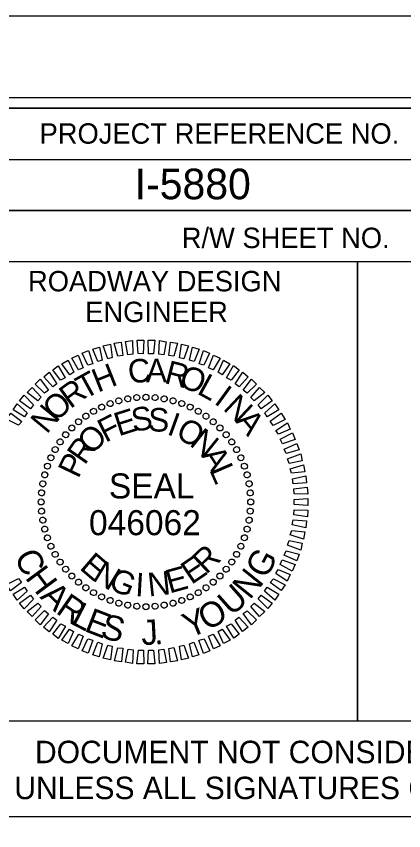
# Model space of a CAD drawing. Extents: x 1640342 to 1730599, y 538663 to 843747.
# Drawn here: x 1730137.28 to 1730156.25, y 539804.62 to 539844.5 of the extents above; entities that cross this region are included whole.
import ezdxf

# ---------------------------------------------------------------- set-up
doc = ezdxf.new("R2010")
doc.units = 0
for name, color, linetype in [('Default', 7, 'Continuous'), ('Old_Level_2', 7, 'Continuous'), ('Sheet Data Field CELL', 7, 'Continuous'), ('Sheet Plan CELL', 7, 'Continuous'), ('Sheet Plan Layout CELL', 7, 'Continuous'), ('Sheet Plot Border Inside CELL', 7, 'Continuous'), ('Sheet Plot Border Outside CELL', 7, 'Continuous'), ('Sheet Sticker Exception Certification CELL', 7, 'Continuous')]:
    doc.layers.add(name, color=color, linetype=linetype)

msp = doc.modelspace()

# ---------------------------------------------------------------- linework, layer by layer
at = {"layer": 'Old_Level_2'}
for p, q in [((1730142.296, 539825.67), (1730142.296, 539825.67)), ((1730142.744, 539825.76), (1730142.744, 539825.76)), ((1730143.182, 539825.829), (1730143.182, 539825.829)), ((1730143.632, 539825.847), (1730143.632, 539825.847)), ((1730144.082, 539825.824), (1730144.082, 539825.824)), ((1730144.523, 539825.76), (1730144.523, 539825.76)), ((1730144.954, 539825.676), (1730144.954, 539825.676)), ((1730141.462, 539825.369), (1730141.462, 539825.369)), ((1730141.868, 539825.54), (1730141.868, 539825.54)), ((1730145.386, 539825.54), (1730145.386, 539825.54)), ((1730145.798, 539825.363), (1730145.798, 539825.363)), ((1730140.683, 539824.916), (1730140.683, 539824.916)), ((1730141.067, 539825.158), (1730141.067, 539825.158)), ((1730146.2, 539825.166), (1730146.2, 539825.166)), ((1730146.573, 539824.917), (1730146.573, 539824.917)), ((1730140.33, 539824.654), (1730140.33, 539824.654)), ((1730146.935, 539824.647), (1730146.935, 539824.647)), ((1730139.697, 539824.02), (1730139.697, 539824.02)), ((1730139.998, 539824.342), (1730139.998, 539824.342)), ((1730147.258, 539824.346), (1730147.258, 539824.346)), ((1730147.57, 539824.014), (1730147.57, 539824.014)), ((1730139.427, 539823.657), (1730139.427, 539823.657)), ((1730147.832, 539823.661), (1730147.832, 539823.661)), ((1730139.178, 539823.284), (1730139.178, 539823.284)), ((1730148.074, 539823.276), (1730148.074, 539823.276)), ((1730138.98, 539822.882), (1730138.98, 539822.882)), ((1730148.285, 539822.881), (1730148.285, 539822.881)), ((1730138.803, 539822.47), (1730138.803, 539822.47)), ((1730148.456, 539822.475), (1730148.456, 539822.475)), ((1730138.668, 539822.038), (1730138.668, 539822.038)), ((1730148.586, 539822.048), (1730148.586, 539822.048)), ((1730138.583, 539821.607), (1730138.583, 539821.607)), ((1730148.676, 539821.6), (1730148.676, 539821.6)), ((1730138.519, 539821.167), (1730138.519, 539821.167)), ((1730148.745, 539821.161), (1730148.745, 539821.161)), ((1730138.497, 539820.716), (1730138.497, 539820.716)), ((1730143.63, 539820.714), (1730143.63, 539820.714)), ((1730148.763, 539820.711), (1730148.763, 539820.711)), ((1730138.515, 539820.267), (1730138.515, 539820.267)), ((1730148.74, 539820.261), (1730148.74, 539820.261)), ((1730138.584, 539819.828), (1730138.584, 539819.828)), ((1730148.676, 539819.82), (1730148.676, 539819.82)), ((1730138.673, 539819.38), (1730138.673, 539819.38)), ((1730148.592, 539819.389), (1730148.592, 539819.389)), ((1730138.803, 539818.953), (1730138.803, 539818.953)), ((1730148.456, 539818.958), (1730148.456, 539818.958)), ((1730138.974, 539818.547), (1730138.974, 539818.547)), ((1730148.279, 539818.545), (1730148.279, 539818.545)), ((1730139.185, 539818.152), (1730139.185, 539818.152)), ((1730148.082, 539818.143), (1730148.082, 539818.143)), ((1730139.427, 539817.767), (1730139.427, 539817.767)), ((1730147.832, 539817.771), (1730147.832, 539817.771)), ((1730139.689, 539817.414), (1730139.689, 539817.414)), ((1730147.563, 539817.408), (1730147.563, 539817.408)), ((1730140.002, 539817.082), (1730140.002, 539817.082)), ((1730147.262, 539817.086), (1730147.262, 539817.086)), ((1730140.324, 539816.781), (1730140.324, 539816.781)), ((1730140.687, 539816.511), (1730140.687, 539816.511)), ((1730146.576, 539816.512), (1730146.576, 539816.512)), ((1730146.93, 539816.773), (1730146.93, 539816.773)), ((1730141.059, 539816.262), (1730141.059, 539816.262)), ((1730141.461, 539816.064), (1730141.461, 539816.064)), ((1730145.797, 539816.058), (1730145.797, 539816.058)), ((1730146.192, 539816.27), (1730146.192, 539816.27)), ((1730141.873, 539815.888), (1730141.873, 539815.888)), ((1730142.305, 539815.752), (1730142.305, 539815.752)), ((1730142.736, 539815.667), (1730142.736, 539815.667)), ((1730144.515, 539815.668), (1730144.515, 539815.668)), ((1730144.964, 539815.757), (1730144.964, 539815.757)), ((1730145.391, 539815.888), (1730145.391, 539815.888)), ((1730143.177, 539815.604), (1730143.177, 539815.604)), ((1730143.627, 539815.581), (1730143.627, 539815.581)), ((1730144.077, 539815.599), (1730144.077, 539815.599))]:
    msp.add_line(p, q, dxfattribs=at)
for points in [[(1730141.769, 539827.727), (1730141.543, 539828.367), (1730141.889, 539828.444), (1730141.983, 539827.781)], [(1730142.258, 539827.848), (1730142.083, 539828.499), (1730142.419, 539828.535), (1730142.502, 539827.883)], [(1730142.747, 539827.917), (1730142.623, 539828.57), (1730142.97, 539828.617), (1730142.992, 539827.952)], [(1730143.257, 539827.978), (1730143.195, 539828.641), (1730143.532, 539828.637), (1730143.503, 539827.972)], [(1730143.748, 539827.976), (1730143.737, 539828.64), (1730144.074, 539828.636), (1730143.994, 539827.97)], [(1730144.26, 539827.954), (1730144.289, 539828.619), (1730144.628, 539828.564), (1730144.506, 539827.918)], [(1730144.752, 539827.881), (1730144.833, 539828.537), (1730145.171, 539828.491), (1730144.998, 539827.855)], [(1730145.275, 539827.778), (1730145.366, 539828.444), (1730145.715, 539828.368), (1730145.491, 539827.73)], [(1730140.783, 539827.413), (1730140.506, 539828.001), (1730140.811, 539828.129), (1730141.037, 539827.479)], [(1730141.281, 539827.585), (1730141.035, 539828.194), (1730141.35, 539828.292), (1730141.494, 539827.66)], [(1730145.768, 539827.653), (1730145.911, 539828.29), (1730146.229, 539828.193), (1730145.984, 539827.585)], [(1730146.232, 539827.477), (1730146.455, 539828.125), (1730146.744, 539828.008), (1730146.468, 539827.41)], [(1730139.901, 539826.937), (1730139.513, 539827.483), (1730139.827, 539827.652), (1730140.093, 539827.063)], [(1730140.337, 539827.19), (1730139.999, 539827.757), (1730140.314, 539827.906), (1730140.56, 539827.286)], [(1730146.695, 539827.291), (1730146.94, 539827.899), (1730147.259, 539827.761), (1730146.922, 539827.183)], [(1730147.169, 539827.064), (1730147.435, 539827.652), (1730147.745, 539827.483), (1730147.366, 539826.945)], [(1730139.456, 539826.674), (1730139.069, 539827.189), (1730139.331, 539827.387), (1730139.679, 539826.8)], [(1730147.573, 539826.795), (1730147.92, 539827.394), (1730148.19, 539827.184), (1730147.8, 539826.676)], [(1730139.073, 539826.36), (1730138.625, 539826.843), (1730138.897, 539827.063), (1730139.265, 539826.497)], [(1730147.997, 539826.496), (1730148.366, 539827.065), (1730148.635, 539826.844), (1730148.194, 539826.356)], [(1730138.67, 539826.036), (1730138.212, 539826.478), (1730138.453, 539826.728), (1730138.861, 539826.183)], [(1730148.391, 539826.186), (1730148.801, 539826.725), (1730149.051, 539826.483), (1730148.588, 539826.036)], [(1730138.338, 539825.673), (1730137.81, 539826.083), (1730138.061, 539826.322), (1730138.499, 539825.839)], [(1730148.765, 539825.834), (1730149.197, 539826.322), (1730149.446, 539826.081), (1730148.922, 539825.673)], [(1730137.987, 539825.278), (1730137.449, 539825.667), (1730137.669, 539825.937), (1730138.127, 539825.465)], [(1730149.13, 539825.473), (1730149.592, 539825.941), (1730149.811, 539825.669), (1730149.276, 539825.271)], [(1730137.688, 539824.884), (1730137.129, 539825.222), (1730137.319, 539825.522), (1730137.817, 539825.081)], [(1730149.443, 539825.079), (1730149.937, 539825.517), (1730150.136, 539825.224), (1730149.569, 539824.887)], [(1730137.388, 539824.47), (1730136.81, 539824.767), (1730137.01, 539825.057), (1730137.548, 539824.657)], [(1730149.716, 539824.665), (1730150.251, 539825.063), (1730150.451, 539824.759), (1730149.863, 539824.463)], [(1730149.99, 539824.22), (1730150.556, 539824.587), (1730150.695, 539824.273), (1730150.116, 539824.028)], [(1730150.202, 539823.784), (1730150.8, 539824.101), (1730150.938, 539823.776), (1730150.308, 539823.561)], [(1730150.394, 539823.306), (1730151.013, 539823.583), (1730151.131, 539823.268), (1730150.5, 539823.094)], [(1730150.567, 539822.819), (1730151.217, 539823.065), (1730151.284, 539822.729), (1730150.642, 539822.605)], [(1730150.698, 539822.33), (1730151.338, 539822.536), (1730151.406, 539822.189), (1730150.763, 539822.117)], [(1730150.798, 539821.841), (1730151.46, 539821.996), (1730151.497, 539821.649), (1730150.843, 539821.596)], [(1730150.868, 539821.351), (1730151.531, 539821.445), (1730151.558, 539821.098), (1730150.893, 539821.106)], [(1730150.887, 539820.841), (1730151.551, 539820.883), (1730151.557, 539820.535), (1730150.892, 539820.595)], [(1730150.886, 539820.329), (1730151.551, 539820.32), (1730151.536, 539819.983), (1730150.87, 539820.084)], [(1730150.844, 539819.838), (1730151.499, 539819.788), (1730151.464, 539819.44), (1730150.797, 539819.591)], [(1730150.771, 539819.315), (1730151.406, 539819.244), (1730151.341, 539818.895), (1730150.693, 539819.099)], [(1730150.647, 539818.822), (1730151.283, 539818.7), (1730151.217, 539818.362), (1730150.568, 539818.606)], [(1730150.502, 539818.329), (1730151.139, 539818.156), (1730151.011, 539817.836), (1730150.393, 539818.112)], [(1730150.305, 539817.875), (1730150.943, 539817.651), (1730150.795, 539817.332), (1730150.207, 539817.649)], [(1730150.109, 539817.401), (1730150.696, 539817.156), (1730150.548, 539816.837), (1730149.99, 539817.205)], [(1730137.543, 539816.763), (1730137.008, 539816.365), (1730136.808, 539816.668), (1730137.396, 539816.965)], [(1730149.871, 539816.958), (1730150.449, 539816.661), (1730150.25, 539816.371), (1730149.711, 539816.771)], [(1730137.816, 539816.348), (1730137.323, 539815.91), (1730137.123, 539816.203), (1730137.69, 539816.541)], [(1730149.572, 539816.543), (1730150.13, 539816.206), (1730149.941, 539815.906), (1730149.442, 539816.347)], [(1730138.13, 539815.955), (1730137.668, 539815.487), (1730137.448, 539815.759), (1730137.983, 539816.157)], [(1730149.272, 539816.15), (1730149.81, 539815.76), (1730149.59, 539815.491), (1730149.132, 539815.963)], [(1730138.494, 539815.593), (1730138.063, 539815.105), (1730137.813, 539815.346), (1730138.338, 539815.754)], [(1730148.921, 539815.755), (1730149.449, 539815.345), (1730149.198, 539815.105), (1730148.76, 539815.589)], [(1730138.868, 539815.242), (1730138.458, 539814.703), (1730138.209, 539814.944), (1730138.671, 539815.392)], [(1730148.59, 539815.391), (1730149.047, 539814.949), (1730148.806, 539814.7), (1730148.398, 539815.245)], [(1730139.262, 539814.932), (1730138.894, 539814.363), (1730138.624, 539814.583), (1730139.065, 539815.072)], [(1730148.186, 539815.067), (1730148.635, 539814.584), (1730148.362, 539814.365), (1730147.995, 539814.931)], [(1730139.687, 539814.633), (1730139.339, 539814.033), (1730139.07, 539814.243), (1730139.46, 539814.751)], [(1730140.09, 539814.364), (1730139.824, 539813.776), (1730139.515, 539813.944), (1730139.894, 539814.483)], [(1730147.358, 539814.49), (1730147.746, 539813.945), (1730147.432, 539813.776), (1730147.166, 539814.364)], [(1730147.803, 539814.754), (1730148.191, 539814.239), (1730147.928, 539814.04), (1730147.581, 539814.627)], [(1730140.564, 539814.137), (1730140.319, 539813.529), (1730140, 539813.667), (1730140.338, 539814.245)], [(1730146.923, 539814.237), (1730147.26, 539813.671), (1730146.945, 539813.522), (1730146.699, 539814.141)], [(1730141.028, 539813.95), (1730140.804, 539813.302), (1730140.516, 539813.42), (1730140.791, 539814.018)], [(1730141.491, 539813.774), (1730141.349, 539813.138), (1730141.03, 539813.235), (1730141.275, 539813.842)], [(1730141.984, 539813.65), (1730141.893, 539812.984), (1730141.544, 539813.06), (1730141.768, 539813.698)], [(1730145.49, 539813.701), (1730145.716, 539813.061), (1730145.37, 539812.983), (1730145.277, 539813.646)], [(1730145.979, 539813.843), (1730146.224, 539813.233), (1730145.909, 539813.136), (1730145.765, 539813.767)], [(1730146.477, 539814.015), (1730146.753, 539813.427), (1730146.448, 539813.299), (1730146.222, 539813.949)], [(1730142.507, 539813.547), (1730142.427, 539812.891), (1730142.088, 539812.936), (1730142.261, 539813.573)], [(1730142.999, 539813.474), (1730142.97, 539812.808), (1730142.632, 539812.864), (1730142.753, 539813.51)], [(1730143.511, 539813.452), (1730143.523, 539812.787), (1730143.185, 539812.792), (1730143.265, 539813.458)], [(1730144.002, 539813.45), (1730144.065, 539812.787), (1730143.727, 539812.791), (1730143.756, 539813.456)], [(1730144.512, 539813.51), (1730144.636, 539812.858), (1730144.289, 539812.811), (1730144.267, 539813.475)], [(1730145.002, 539813.58), (1730145.177, 539812.929), (1730144.84, 539812.892), (1730144.757, 539813.545)]]:
    msp.add_lwpolyline(points, close=True, dxfattribs=at)
for centre, major_axis in [((1730141.876, 539825.533), (-0.05, 0.138)), ((1730142.302, 539825.667), (-0.038, 0.142)), ((1730142.739, 539825.764), (-0.026, 0.145)), ((1730143.183, 539825.823), (-0.013, 0.147)), ((1730143.63, 539825.842), (0, 0.147)), ((1730144.077, 539825.823), (0.013, 0.147)), ((1730144.52, 539825.764), (0.026, 0.145)), ((1730144.957, 539825.667), (0.038, 0.142)), ((1730145.384, 539825.533), (0.05, 0.138)), ((1730141.066, 539825.155), (-0.074, 0.127)), ((1730141.462, 539825.362), (-0.062, 0.133)), ((1730145.797, 539825.362), (0.062, 0.133)), ((1730146.194, 539825.155), (0.074, 0.127)), ((1730140.688, 539824.915), (-0.084, 0.121)), ((1730146.571, 539824.915), (0.084, 0.121)), ((1730140.003, 539824.34), (-0.104, 0.104)), ((1730140.333, 539824.642), (-0.095, 0.113)), ((1730146.926, 539824.642), (0.095, 0.113)), ((1730147.256, 539824.34), (0.104, 0.104)), ((1730139.701, 539824.01), (-0.113, 0.095)), ((1730147.558, 539824.01), (0.113, 0.095)), ((1730139.429, 539823.655), (-0.121, 0.084)), ((1730147.83, 539823.655), (0.121, 0.084)), ((1730139.188, 539823.278), (-0.127, 0.074)), ((1730148.071, 539823.278), (0.127, 0.074)), ((1730138.982, 539822.881), (-0.133, 0.062)), ((1730148.277, 539822.881), (0.133, 0.062)), ((1730138.811, 539822.468), (-0.138, 0.05)), ((1730148.449, 539822.468), (0.138, 0.05)), ((1730138.676, 539822.041), (-0.142, 0.038)), ((1730148.583, 539822.041), (0.142, 0.038)), ((1730138.579, 539821.604), (-0.145, 0.026)), ((1730148.68, 539821.604), (0.145, 0.026)), ((1730138.521, 539821.161), (-0.147, 0.013)), ((1730148.738, 539821.161), (0.147, 0.013)), ((1730138.501, 539820.714), (-0.147, 0)), ((1730148.758, 539820.714), (0.147, 0)), ((1730138.521, 539820.267), (-0.147, -0.013)), ((1730148.738, 539820.267), (0.147, -0.013)), ((1730138.579, 539819.823), (-0.145, -0.026)), ((1730148.68, 539819.823), (0.145, -0.026)), ((1730138.676, 539819.387), (-0.142, -0.038)), ((1730148.583, 539819.387), (0.142, -0.038)), ((1730138.811, 539818.96), (-0.138, -0.05)), ((1730148.449, 539818.96), (0.138, -0.05)), ((1730138.982, 539818.547), (-0.133, -0.062)), ((1730148.277, 539818.547), (0.133, -0.062)), ((1730139.188, 539818.15), (-0.127, -0.074)), ((1730148.071, 539818.15), (0.127, -0.074)), ((1730139.429, 539817.772), (-0.121, -0.084)), ((1730147.83, 539817.772), (0.121, -0.084)), ((1730139.701, 539817.418), (-0.113, -0.095)), ((1730140.003, 539817.088), (-0.104, -0.104)), ((1730147.256, 539817.088), (0.104, -0.104)), ((1730147.558, 539817.418), (0.113, -0.095)), ((1730140.333, 539816.785), (-0.095, -0.113)), ((1730146.926, 539816.785), (0.095, -0.113)), ((1730140.688, 539816.513), (-0.084, -0.121)), ((1730141.066, 539816.273), (-0.074, -0.127)), ((1730146.194, 539816.273), (0.074, -0.127)), ((1730146.571, 539816.513), (0.084, -0.121)), ((1730141.462, 539816.066), (-0.062, -0.133)), ((1730141.876, 539815.895), (-0.05, -0.138)), ((1730145.384, 539815.895), (0.05, -0.138)), ((1730145.797, 539816.066), (0.062, -0.133)), ((1730142.302, 539815.76), (-0.038, -0.142)), ((1730142.739, 539815.664), (-0.026, -0.145)), ((1730143.183, 539815.605), (-0.013, -0.147)), ((1730143.63, 539815.586), (0, -0.147)), ((1730144.077, 539815.605), (0.013, -0.147)), ((1730144.52, 539815.664), (0.026, -0.145)), ((1730144.957, 539815.76), (0.038, -0.142))]:
    msp.add_ellipse(centre, major_axis=major_axis, ratio=0.999708, dxfattribs=at)
at = {"layer": 'Sheet Plan CELL'}
for p, q in [((1730133.98, 539837.493), (1730173.99, 539837.491)), ((1730133.983, 539834.986), (1730173.99, 539834.991)), ((1730133.983, 539834.986), (1730173.99, 539834.991)), ((1730153.993, 539832.488), (1730153.995, 539809.996))]:
    msp.add_line(p, q, dxfattribs=at)
for points in [[(1729873.99, 539630.001), (1729873.985, 539839.996), (1730133.983, 539840.003), (1730133.985, 539809.991), (1730173.993, 539809.988), (1730173.993, 539630.001)], [(1730173.998, 539840.001), (1729873.99, 539840.001), (1729873.99, 539630.001), (1730173.993, 539630.001)], [(1730133.983, 539840.003), (1730173.998, 539840.001), (1730173.99, 539834.991), (1730133.983, 539834.986)], [(1730133.983, 539832.488), (1730153.993, 539832.488), (1730153.993, 539809.986), (1730133.985, 539809.991)], [(1730153.993, 539832.488), (1730173.99, 539832.491), (1730173.993, 539809.988), (1730153.993, 539809.986)]]:
    msp.add_lwpolyline(points, close=True, dxfattribs=at)
at = {"layer": 'Sheet Plan Layout CELL'}
msp.add_lwpolyline([(1730126.14, 539797.703), (1730173.995, 539797.703), (1730174, 539840.001), (1730126.14, 539840.001)], close=True, dxfattribs=at)
at = {"layer": 'Sheet Plot Border Inside CELL'}
msp.add_lwpolyline([(1729843.293, 539629.498), (1730176.49, 539629.501), (1730176.493, 539840.498), (1729843.293, 539840.498)], close=True, dxfattribs=at)
at = {"layer": 'Sheet Plot Border Outside CELL'}
msp.add_lwpolyline([(1729840.693, 539625.498), (1730177.393, 539625.498), (1730177.393, 539844.498), (1729840.693, 539844.498)], close=True, dxfattribs=at)
at = {"layer": 'Sheet Sticker Exception Certification CELL'}
for p, q in [((1730133.985, 539809.991), (1730173.993, 539809.991)), ((1730133.985, 539809.991), (1730173.993, 539809.991)), ((1730173.993, 539805.291), (1730133.985, 539805.291)), ((1730173.993, 539805.291), (1730133.985, 539805.291))]:
    msp.add_line(p, q, dxfattribs=at)

# ---------------------------------------------------------------- texts
at = {"layer": 'Default'}
for s, rotation, p in [('C', 297.1999, (1730137.154, 539818.029)), ('G', 61.7998, (1730149.517, 539816.902)), ('H', 306.6436, (1730137.682, 539817.003)), ('N', 51.2288, (1730148.719, 539815.886)), ('A', 316.4834, (1730138.403, 539816.04)), ('U', 41.4347, (1730147.824, 539815.091)), ('R', 325.1961, (1730139.171, 539815.302)), ('L', 332.5683, (1730139.902, 539814.775)), ('O', 30.0413, (1730146.631, 539814.374)), ('E', 338.7525, (1730140.563, 539814.407)), ('Y', 22.2426, (1730145.743, 539814.026)), ('S', 345.7591, (1730141.355, 539814.08)), ('J', 3.0321, (1730143.426, 539813.703)), ('.', 8.214, (1730144.06, 539813.713))]:
    msp.add_text(s, height=1.226, rotation=rotation, dxfattribs=at).set_placement(p)
at = {"layer": 'Old_Level_2'}
for s, rotation, p in [('C', 7.2199, (1730142.823, 539826.497)), ('A', 0.0203, (1730143.63, 539826.573)), ('R', 345.6211, (1730144.489, 539826.547)), ('H', 21.6195, (1730141.277, 539826.061)), ('O', 338.4212, (1730145.177, 539826.406)), ('T', 28.8198, (1730140.618, 539825.713)), ('L', 331.2209, (1730146.083, 539826.043)), ('R', 36.0205, (1730139.931, 539825.251)), ('I', 324.0201, (1730146.919, 539825.567)), ('O', 43.2217, (1730139.236, 539824.605)), ('N', 316.8189, (1730147.364, 539825.258)), ('N', 50.4235, (1730138.777, 539824.003)), ('E', 17.6111, (1730142.295, 539823.922)), ('S', 8.2556, (1730142.997, 539824.149)), ('S', 358.9004, (1730143.733, 539824.172)), ('F', 26.967, (1730141.647, 539823.604)), ('I', 340.1896, (1730144.614, 539824.044)), ('A', 309.6172, (1730147.978, 539824.665)), ('O', 45.6812, (1730140.982, 539822.989)), ('O', 330.8335, (1730145.026, 539823.908)), ('N', 321.4766, (1730145.718, 539823.511)), ('R', 55.0397, (1730140.633, 539822.482)), ('A', 302.7603, (1730146.31, 539822.99)), ('P', 64.3989, (1730140.318, 539821.822)), ('L', 293.4009, (1730146.721, 539822.291)), ('R', 43.4814, (1730146.576, 539817.135)), ('E', 319.2769, (1730140.333, 539817.456)), ('E', 34.1241, (1730145.858, 539816.642)), ('N', 328.634, (1730140.956, 539816.915)), ('G', 337.9902, (1730141.741, 539816.468)), ('I', 356.7012, (1730143.086, 539816.103)), ('N', 6.0564, (1730143.772, 539816.084)), ('E', 15.4118, (1730144.782, 539816.225))]:
    msp.add_text(s, height=1.153, rotation=rotation, dxfattribs=at).set_placement(p)
for s, height, p in [('SEAL', 1.2265, (1730141.817, 539820.887)), ('046062', 1.2268, (1730140.844, 539819.087))]:
    msp.add_text(s, height=height, dxfattribs=at).set_placement(p)
at = {"layer": 'Sheet Data Field CELL'}
msp.add_text('I-5880', height=1.5, rotation=0, dxfattribs=at).set_placement((1730143.079, 539835.538))
at = {"layer": 'Sheet Plan CELL'}
for s, height, p in [('PROJECT REFERENCE NO.', 1.00002, (1730138.423, 539838.258)), ('R/W SHEET NO.', 1.00002, (1730145.383, 539833.148)), ('ROADWAY DESIGN', 1.00002, (1730137.858, 539831.028)), ('ENGINEER', 1, (1730140.655, 539829.521))]:
    msp.add_text(s, height=height, rotation=0, dxfattribs=at).set_placement(p)
at = {"layer": 'Sheet Sticker Exception Certification CELL'}
for s, p in [('DOCUMENT NOT CONSIDERED FINAL', (1730138.199, 539807.922)), ('DOCUMENT NOT CONSIDERED FINAL', (1730138.199, 539807.922)), ('UNLESS ALL SIGNATURES COMPLETED', (1730137.185, 539806.162)), ('UNLESS ALL SIGNATURES COMPLETED', (1730137.185, 539806.162))]:
    msp.add_text(s, height=1.1, dxfattribs=at).set_placement(p)

doc.saveas('drawing.dxf')
